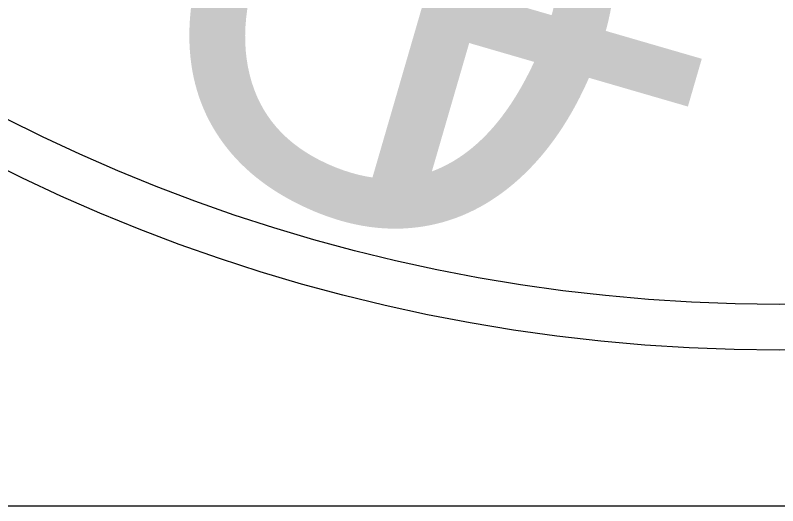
# Model space of a CAD drawing. Extents: x 1797809 to 2198143, y 249608 to 1237864.
# Drawn here: x 2196753.23 to 2196755.24, y 1237123.036 to 1237124.33 of the extents above; entities that cross this region are included whole.
import ezdxf

# ---------------------------------------------------------------- set-up
doc = ezdxf.new("R2010")
doc.units = 0
doc.layers.add('GSBWFILL', color=7, linetype='Continuous')
doc.layers.add('GSCOLORFILL', color=7, linetype='Continuous')

msp = doc.modelspace()

# ---------------------------------------------------------------- linework, layer by layer
at = {"layer": 'GSBWFILL'}
for radius in [4.5988, 4.5988, 4.5988, 4.4778, 4.4778, 4.4778]:
    msp.add_circle((2196755.2433, 1237128.0451), radius, dxfattribs=at)
at = {"layer": 'GSCOLORFILL'}
msp.add_lwpolyline([(2196582.2095, 1237123.0362), (2196904.7095, 1237123.0362), (2196904.7095, 1237333.0362), (2196582.2095, 1237333.0362)], close=True, dxfattribs=at)

# ---------------------------------------------------------------- texts
at = {"layer": 'GSBWFILL'}
for s, rotation, p in [('O', 335.5075, (2196753.453, 1237124.0879)), ('O', 335.5075, (2196753.453, 1237124.0879)), ('O', 335.5075, (2196753.453, 1237124.0879)), ('F', 343.7959, (2196754.0311, 1237123.8777)), ('F', 343.7959, (2196754.0311, 1237123.8777)), ('F', 343.7959, (2196754.0311, 1237123.8777))]:
    msp.add_text(s, height=1.1695, rotation=rotation, dxfattribs=at).set_placement(p)

doc.saveas('drawing.dxf')
